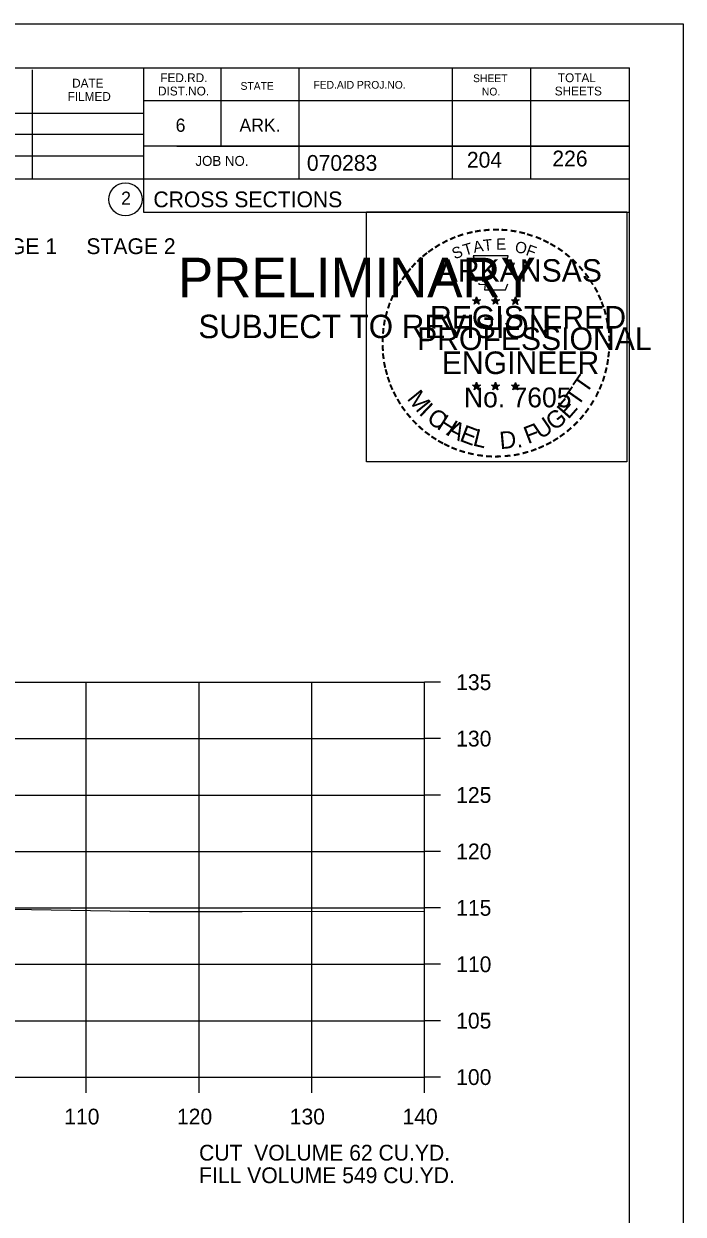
# Model space of a CAD drawing. Extents: x 1175611 to 1176402, y -433344 to -416213.
# Drawn here: x 1175885.4 to 1175943.9, y -421075.4 to -420969.9 of the extents above; entities that cross this region are included whole.
import ezdxf

# ---------------------------------------------------------------- set-up
doc = ezdxf.new("R2010")
doc.units = 0
for name, color, linetype in [('Default', 7, 'Continuous'), ('R_Axis', 7, 'Continuous'), ('R_Axis Annot', 7, 'Continuous'), ('R_Border', 7, 'Continuous'), ('R_Border Notes', 7, 'Continuous'), ('R_Border PE', 7, 'Continuous'), ('R_Border Prem', 7, 'Continuous'), ('R_Exist Surface', 7, 'Continuous'), ('R_Grid', 7, 'Continuous'), ('R_No Plot', 7, 'Continuous')]:
    doc.layers.add(name, color=color, linetype=linetype)

msp = doc.modelspace()

# ---------------------------------------------------------------- linework, layer by layer
at = {"layer": 'R_Axis'}
for p, q in [((1175920.97, -421063.28), (1175920.97, -421028.28)), ((1175922.37, -421028.28), (1175920.97, -421028.28)), ((1175922.37, -421033.28), (1175920.97, -421033.28)), ((1175922.37, -421038.28), (1175920.97, -421038.28)), ((1175922.37, -421043.28), (1175920.97, -421043.28)), ((1175922.37, -421048.28), (1175920.97, -421048.28)), ((1175922.37, -421053.28), (1175920.97, -421053.28)), ((1175922.37, -421058.28), (1175920.97, -421058.28)), ((1175640.97, -421063.28), (1175920.97, -421063.28)), ((1175890.97, -421064.68), (1175890.97, -421063.28)), ((1175900.97, -421064.68), (1175900.97, -421063.28)), ((1175910.97, -421064.68), (1175910.97, -421063.28)), ((1175920.97, -421064.68), (1175920.97, -421063.28)), ((1175922.37, -421063.28), (1175920.97, -421063.28))]:
    msp.add_line(p, q, dxfattribs=at)
at = {"layer": 'R_Border'}
for p, q in [((1175622.97, -420973.82), (1175939.15, -420973.82)), ((1175886.19, -420983.7), (1175886.19, -420974.02)), ((1175896.05, -420973.82), (1175896.05, -420986.62)), ((1175902.89, -420973.82), (1175902.89, -420980.76)), ((1175909.83, -420973.82), (1175909.83, -420983.7)), ((1175923.41, -420973.82), (1175923.41, -420983.7)), ((1175930.35, -420973.82), (1175930.35, -420983.7)), ((1175939.15, -421179.28), (1175939.15, -420973.82)), ((1175939.15, -420976.76), (1175896.05, -420976.76)), ((1175939.15, -420976.74), (1175939.15, -420976.74)), ((1175856.89, -420977.84), (1175896.05, -420977.84)), ((1175856.89, -420979.7), (1175896.05, -420979.7)), ((1175939.15, -420980.76), (1175896.05, -420980.76)), ((1175899.01, -420980.76), (1175939.15, -420980.76)), ((1175856.89, -420981.64), (1175896.05, -420981.64)), ((1175939.15, -420983.7), (1175856.89, -420983.7)), ((1175896.05, -420986.62), (1175939.15, -420986.62))]:
    msp.add_line(p, q, dxfattribs=at)
msp.add_circle((1175894.44, -420985.49), 1.47, dxfattribs=at)
at = {"layer": 'R_Border PE'}
for p, q in [((1175925.58, -420994.12), (1175925.54, -420994.38)), ((1175925.58, -420994.49), (1175925.58, -420994.12)), ((1175925.58, -420994.12), (1175925.63, -420994.37)), ((1175927.25, -420994.12), (1175927.21, -420994.38)), ((1175927.25, -420994.49), (1175927.25, -420994.12)), ((1175927.25, -420994.12), (1175927.3, -420994.37)), ((1175929.02, -420994.14), (1175928.98, -420994.39)), ((1175929.02, -420994.5), (1175929.02, -420994.14)), ((1175929.02, -420994.14), (1175929.07, -420994.39)), ((1175925.23, -420994.38), (1175925.58, -420994.49)), ((1175925.23, -420994.38), (1175925.49, -420994.42)), ((1175925.23, -420994.38), (1175925.47, -420994.5)), ((1175925.37, -420994.79), (1175925.58, -420994.49)), ((1175925.37, -420994.79), (1175925.49, -420994.54)), ((1175925.37, -420994.79), (1175925.58, -420994.57)), ((1175925.93, -420994.38), (1175925.58, -420994.49)), ((1175925.8, -420994.79), (1175925.58, -420994.49)), ((1175925.8, -420994.79), (1175925.58, -420994.57)), ((1175925.93, -420994.38), (1175925.64, -420994.43)), ((1175925.8, -420994.79), (1175925.66, -420994.49)), ((1175925.93, -420994.38), (1175925.73, -420994.48)), ((1175926.9, -420994.38), (1175927.25, -420994.49)), ((1175926.9, -420994.38), (1175927.16, -420994.42)), ((1175926.9, -420994.38), (1175927.14, -420994.5)), ((1175927.04, -420994.79), (1175927.25, -420994.49)), ((1175927.04, -420994.79), (1175927.16, -420994.54)), ((1175927.04, -420994.79), (1175927.25, -420994.57)), ((1175927.6, -420994.38), (1175927.25, -420994.49)), ((1175927.47, -420994.79), (1175927.25, -420994.49)), ((1175927.47, -420994.79), (1175927.25, -420994.57)), ((1175927.6, -420994.38), (1175927.31, -420994.43)), ((1175927.47, -420994.79), (1175927.33, -420994.49)), ((1175927.6, -420994.38), (1175927.4, -420994.48)), ((1175928.67, -420994.39), (1175929.02, -420994.5)), ((1175928.67, -420994.39), (1175928.92, -420994.43)), ((1175928.67, -420994.39), (1175928.91, -420994.51)), ((1175928.8, -420994.8), (1175929.02, -420994.5)), ((1175928.8, -420994.8), (1175928.93, -420994.55)), ((1175928.8, -420994.8), (1175929.02, -420994.58)), ((1175929.36, -420994.39), (1175929.02, -420994.5)), ((1175929.23, -420994.8), (1175929.02, -420994.5)), ((1175929.23, -420994.8), (1175929.02, -420994.58)), ((1175929.36, -420994.39), (1175929.08, -420994.44)), ((1175929.23, -420994.8), (1175929.09, -420994.51)), ((1175929.36, -420994.39), (1175929.16, -420994.49)), ((1175925.23, -421001.95), (1175925.58, -421002.06)), ((1175925.23, -421001.95), (1175925.48, -421002)), ((1175925.23, -421001.95), (1175925.47, -421002.07)), ((1175925.36, -421002.36), (1175925.58, -421002.06)), ((1175925.36, -421002.36), (1175925.49, -421002.11)), ((1175925.36, -421002.36), (1175925.58, -421002.14)), ((1175925.58, -421001.7), (1175925.54, -421001.95)), ((1175925.58, -421002.06), (1175925.58, -421001.7)), ((1175925.58, -421001.7), (1175925.63, -421001.95)), ((1175925.93, -421001.95), (1175925.58, -421002.06)), ((1175925.79, -421002.36), (1175925.58, -421002.06)), ((1175925.79, -421002.36), (1175925.58, -421002.14)), ((1175925.93, -421001.95), (1175925.64, -421002)), ((1175925.79, -421002.36), (1175925.66, -421002.07)), ((1175925.93, -421001.95), (1175925.72, -421002.05)), ((1175926.9, -421001.95), (1175927.25, -421002.06)), ((1175926.9, -421001.95), (1175927.15, -421002)), ((1175926.9, -421001.95), (1175927.14, -421002.07)), ((1175927.03, -421002.36), (1175927.25, -421002.06)), ((1175927.03, -421002.36), (1175927.16, -421002.11)), ((1175927.03, -421002.36), (1175927.25, -421002.14)), ((1175927.25, -421001.7), (1175927.21, -421001.95)), ((1175927.25, -421002.06), (1175927.25, -421001.7)), ((1175927.25, -421001.7), (1175927.3, -421001.95)), ((1175927.6, -421001.95), (1175927.25, -421002.06)), ((1175927.46, -421002.36), (1175927.25, -421002.06)), ((1175927.46, -421002.36), (1175927.25, -421002.14)), ((1175927.6, -421001.95), (1175927.31, -421002)), ((1175927.46, -421002.36), (1175927.32, -421002.07)), ((1175927.6, -421001.95), (1175927.39, -421002.05)), ((1175928.67, -421001.96), (1175929.02, -421002.07)), ((1175928.67, -421001.96), (1175928.92, -421002.01)), ((1175928.67, -421001.96), (1175928.9, -421002.08)), ((1175928.8, -421002.37), (1175929.02, -421002.07)), ((1175928.8, -421002.37), (1175928.93, -421002.12)), ((1175928.8, -421002.37), (1175929.01, -421002.15)), ((1175929.02, -421001.71), (1175928.97, -421001.96)), ((1175929.23, -421002.37), (1175929.01, -421002.15)), ((1175929.02, -421002.07), (1175929.02, -421001.71)), ((1175929.02, -421001.71), (1175929.06, -421001.96)), ((1175929.36, -421001.96), (1175929.02, -421002.07)), ((1175929.23, -421002.37), (1175929.02, -421002.07)), ((1175929.36, -421001.96), (1175929.08, -421002.01)), ((1175929.23, -421002.37), (1175929.09, -421002.08)), ((1175929.36, -421001.96), (1175929.16, -421002.06))]:
    msp.add_line(p, q, dxfattribs=at)
for points in [[(1175925.28, -420990.5), (1175925.54, -420991.33)], [(1175928.79, -420991.42), (1175928.93, -420991.14), (1175928.24, -420991.16), (1175928.39, -420990.5), (1175925.28, -420990.5)], [(1175925.77, -420992.92), (1175925.77, -420993.01), (1175926.33, -420993.03), (1175926.28, -420993.5), (1175928.15, -420993.5), (1175928.35, -420992.97)], [(1175925.58, -420994.12), (1175925.8, -420994.79), (1175925.23, -420994.38), (1175925.93, -420994.38), (1175925.37, -420994.79), (1175925.58, -420994.12)], [(1175927.25, -420994.12), (1175927.47, -420994.79), (1175926.9, -420994.38), (1175927.6, -420994.38), (1175927.04, -420994.79), (1175927.25, -420994.12)], [(1175929.02, -420994.14), (1175929.23, -420994.8), (1175928.67, -420994.39), (1175929.36, -420994.39), (1175928.8, -420994.8), (1175929.02, -420994.14)], [(1175925.58, -421001.7), (1175925.79, -421002.36), (1175925.23, -421001.95), (1175925.93, -421001.95), (1175925.36, -421002.36), (1175925.58, -421001.7)], [(1175927.25, -421001.7), (1175927.46, -421002.36), (1175926.9, -421001.95), (1175927.6, -421001.95), (1175927.03, -421002.36), (1175927.25, -421001.7)], [(1175929.02, -421001.71), (1175929.23, -421002.37), (1175928.67, -421001.96), (1175929.36, -421001.96), (1175928.8, -421002.37), (1175929.02, -421001.71)]]:
    msp.add_lwpolyline(points, dxfattribs=at)
for centre, radius in [((1175925.58, -420994.49), 0.172), ((1175925.58, -420994.49), 0.145), ((1175925.58, -420994.49), 0.116), ((1175925.58, -420994.49), 0.0991), ((1175925.58, -420994.49), 0.0747), ((1175925.58, -420994.49), 0.0495), ((1175925.58, -420994.49), 0.0296), ((1175927.25, -420994.49), 0.172), ((1175927.25, -420994.49), 0.145), ((1175927.25, -420994.49), 0.116), ((1175927.25, -420994.49), 0.0991), ((1175927.25, -420994.49), 0.0747), ((1175927.25, -420994.49), 0.0495), ((1175927.25, -420994.49), 0.0296), ((1175929.02, -420994.5), 0.172), ((1175929.02, -420994.5), 0.145), ((1175929.02, -420994.5), 0.116), ((1175929.02, -420994.5), 0.0991), ((1175929.02, -420994.5), 0.0747), ((1175929.02, -420994.5), 0.0495), ((1175929.02, -420994.5), 0.0296), ((1175925.58, -421002.06), 0.172), ((1175925.58, -421002.06), 0.145), ((1175925.58, -421002.06), 0.116), ((1175925.58, -421002.06), 0.0991), ((1175925.58, -421002.06), 0.0747), ((1175925.58, -421002.06), 0.0495), ((1175925.58, -421002.06), 0.0296), ((1175927.25, -421002.06), 0.172), ((1175927.25, -421002.06), 0.145), ((1175927.25, -421002.06), 0.116), ((1175927.25, -421002.06), 0.0991), ((1175927.25, -421002.06), 0.0747), ((1175927.25, -421002.06), 0.0495), ((1175927.25, -421002.06), 0.0296), ((1175929.01, -421002.07), 0.172), ((1175929.01, -421002.07), 0.145), ((1175929.01, -421002.07), 0.116), ((1175929.01, -421002.07), 0.0991), ((1175929.01, -421002.07), 0.0747), ((1175929.01, -421002.07), 0.0495), ((1175929.01, -421002.07), 0.0296)]:
    msp.add_circle(centre, radius, dxfattribs=at)
at = {"layer": 'R_Exist Surface'}
msp.add_lwpolyline([(1175824.2, -421048.68), (1175858.06, -421048.31), (1175859.82, -421048.38), (1175861.83, -421048.42), (1175869.52, -421048.15), (1175869.77, -421048.14), (1175875.61, -421048.24), (1175896.58, -421048.59), (1175904.8, -421048.59), (1175920.97, -421048.58)], dxfattribs=at)
at = {"layer": 'R_Grid'}
for p, q in [((1175640.97, -421028.28), (1175920.97, -421028.28)), ((1175640.97, -421028.28), (1175920.97, -421028.28)), ((1175890.97, -421063.28), (1175890.97, -421028.28)), ((1175890.97, -421063.28), (1175890.97, -421028.28)), ((1175900.97, -421063.28), (1175900.97, -421028.28)), ((1175900.97, -421063.28), (1175900.97, -421028.28)), ((1175910.97, -421063.28), (1175910.97, -421028.28)), ((1175910.97, -421063.28), (1175910.97, -421028.28)), ((1175920.97, -421063.28), (1175920.97, -421028.28)), ((1175920.97, -421063.28), (1175920.97, -421028.28)), ((1175640.97, -421033.28), (1175920.97, -421033.28)), ((1175640.97, -421033.28), (1175920.97, -421033.28)), ((1175640.97, -421038.28), (1175920.97, -421038.28)), ((1175640.97, -421038.28), (1175920.97, -421038.28)), ((1175640.97, -421043.28), (1175920.97, -421043.28)), ((1175640.97, -421043.28), (1175920.97, -421043.28)), ((1175640.97, -421048.28), (1175920.97, -421048.28)), ((1175640.97, -421048.28), (1175920.97, -421048.28)), ((1175640.97, -421053.28), (1175920.97, -421053.28)), ((1175640.97, -421053.28), (1175920.97, -421053.28)), ((1175640.97, -421058.28), (1175920.97, -421058.28)), ((1175640.97, -421058.28), (1175920.97, -421058.28)), ((1175640.97, -421063.28), (1175920.97, -421063.28)), ((1175640.97, -421063.28), (1175920.97, -421063.28))]:
    msp.add_line(p, q, dxfattribs=at)
at = {"layer": 'R_No Plot'}
msp.add_line((1175610.57, -420969.93), (1175943.91, -420969.93), dxfattribs=at)
for points in [[(1175610.57, -420969.93), (1175943.91, -420969.93), (1175943.91, -421183.27), (1175610.57, -421183.27)], [(1175915.82, -420986.59), (1175938.92, -420986.59), (1175938.92, -421008.74), (1175915.82, -421008.74)]]:
    msp.add_lwpolyline(points, close=True, dxfattribs=at)

# ---------------------------------------------------------------- texts
at = {"layer": 'Default'}
for s, p in [('STAGE 1     STAGE 2', (1175880.47, -420990.34)), ('CUT  VOLUME 62 CU.YD.', (1175900.97, -421070.68)), ('FILL VOLUME 549 CU.YD.', (1175900.97, -421072.68))]:
    msp.add_text(s, height=1.4, dxfattribs=at).set_placement(p)
at = {"layer": 'R_Axis Annot'}
for s, p in [('135', (1175923.77, -421028.98)), ('130', (1175923.77, -421033.98)), ('125', (1175923.77, -421038.98)), ('120', (1175923.77, -421043.98)), ('115', (1175923.77, -421048.98)), ('110', (1175923.77, -421053.98)), ('105', (1175923.77, -421058.98)), ('100', (1175923.77, -421063.98)), ('110', (1175889.01, -421067.48)), ('120', (1175899.01, -421067.48)), ('130', (1175909.01, -421067.48)), ('140', (1175919.01, -421067.48))]:
    msp.add_text(s, height=1.4, dxfattribs=at).set_placement(p)
at = {"layer": 'R_Border'}
for s, height, p in [('DATE', 0.782, (1175889.71, -420975.58)), ('FED.RD.', 0.782, (1175897.53, -420975.1)), ('STATE', 0.684, (1175904.65, -420975.78)), ('FED.AID PROJ.NO.', 0.684, (1175911.11, -420975.68)), ('SHEET', 0.684, (1175925.27, -420975.1)), ('TOTAL', 0.782, (1175932.79, -420975.1)), ('FILMED', 0.782, (1175889.31, -420976.76)), ('DIST.NO.', 0.782, (1175897.33, -420976.28)), ('NO.', 0.684, (1175926.05, -420976.28)), ('SHEETS', 0.782, (1175932.51, -420976.28)), ('6', 1.17, (1175898.89, -420979.5)), ('ARK.', 1.172, (1175904.55, -420979.5)), ('JOB NO.', 0.879, (1175900.65, -420982.52)), ('070283', 1.4, (1175910.53, -420982.96)), ('2', 1.17, (1175894.06, -420985.97)), ('CROSS SECTIONS', 1.4, (1175896.92, -420986.19))]:
    msp.add_text(s, height=height, rotation=360, dxfattribs=at).set_placement(p)
at = {"layer": 'R_Border Notes'}
for s, p in [('204', (1175924.72, -420982.68)), ('226', (1175932.3, -420982.57))]:
    msp.add_text(s, height=1.4, dxfattribs=at).set_placement(p)
at = {"layer": 'R_Border PE'}
for s, height, rotation, p in [('-', 1.6, 24.3072, (1175923.39, -420989.64)), ('-', 1.6, 19.1761, (1175924.02, -420989.37)), ('-', 1.6, 13.6301, (1175924.77, -420989.13)), ('-', 1.6, 10.2193, (1175925.45, -420988.97)), ('-', 1.6, 5.8968, (1175926.18, -420988.86)), ('-', 1.6, 0.1862, (1175926.95, -420988.79)), ('-', 1.6, 357.743, (1175927.67, -420988.8)), ('-', 1.6, 352.1617, (1175928.42, -420988.86)), ('-', 1.6, 347.2049, (1175929.14, -420988.97)), ('-', 1.6, 342.3362, (1175929.77, -420989.13)), ('-', 1.6, 337.8551, (1175930.51, -420989.35)), ('-', 1.6, 36.2317, (1175921.58, -420990.72)), ('-', 1.6, 34.0636, (1175922.16, -420990.33)), ('-', 1.6, 28.7918, (1175922.76, -420989.96)), ('S', 1, 21.594, (1175923.63, -420990.82)), ('T', 1, 16.4036, (1175924.54, -420990.49)), ('A', 1, 11.2132, (1175925.37, -420990.24)), ('T', 1, 6.0228, (1175926.22, -420990.07)), ('E', 1, 0.8323, (1175927.32, -420989.96)), ('O', 1, 350.4515, (1175928.93, -420990.17)), ('F', 1, 340.0707, (1175929.88, -420990.4)), ('-', 1.6, 334.1211, (1175931.14, -420989.62)), ('-', 1.6, 329.6409, (1175931.72, -420989.9)), ('-', 1.6, 325.8627, (1175932.36, -420990.26)), ('-', 1.6, 42.9622, (1175920.67, -420991.52)), ('-', 1.6, 38.9507, (1175921.1, -420991.1)), ('ARKANSAS', 2, 360, (1175922.13, -420992.79)), ('-', 1.6, 320.5297, (1175932.97, -420990.69)), ('-', 1.6, 315.5786, (1175933.57, -420991.18)), ('-', 1.6, 50.6142, (1175919.82, -420992.48)), ('-', 1.6, 48.423, (1175920.22, -420992)), ('-', 1.6, 309.8797, (1175934.14, -420991.73)), ('-', 1.6, 306.6522, (1175934.66, -420992.33)), ('-', 1.6, 58.0706, (1175919.08, -420993.58)), ('-', 1.6, 54.2325, (1175919.41, -420993.05)), ('-', 1.4, 303.6753, (1175935.15, -420992.9)), ('-', 1.6, 67.7743, (1175918.51, -420994.8)), ('-', 1.6, 62.8713, (1175918.77, -420994.19)), ('-', 1.6, 299.6684, (1175935.47, -420993.5)), ('-', 1.6, 294.6628, (1175935.79, -420994.12)), ('-', 1.6, 72.3945, (1175918.29, -420995.43)), ('REGISTERED', 2, 360, (1175921.45, -420996.94)), ('DWB', 0.01, 360, (1175925.57, -420994.49)), ('DWB', 0.01, 360, (1175927.24, -420994.49)), ('DWB', 0.01, 360, (1175929, -420994.51)), ('-', 1.6, 290.5728, (1175936.05, -420994.69)), ('-', 1.6, 285.1233, (1175936.28, -420995.27)), ('-', 1.6, 81.2013, (1175917.96, -420996.86)), ('-', 1.6, 75.461, (1175918.09, -420996.15)), ('-', 1.6, 280.5493, (1175936.48, -420996.02)), ('-', 1.6, 85.1863, (1175917.89, -420997.55)), ('PROFESSIONAL', 2, 360, (1175920.3, -420998.84)), ('-', 1.6, 276.5962, (1175936.65, -420996.78)), ('-', 1.6, 89.0622, (1175917.86, -420998.25)), ('-', 1.6, 274.3301, (1175936.71, -420997.51)), ('-', 1.6, 269.9407, (1175936.74, -420998.14)), ('-', 1.6, 94.1959, (1175917.9, -420998.98)), ('-', 1.6, 98.9479, (1175917.97, -420999.64)), ('ENGINEER', 2, 360, (1175922.49, -421000.97)), ('-', 1.6, 263.5172, (1175936.72, -420998.8)), ('-', 1.6, 101.7149, (1175918.1, -421000.38)), ('-', 1.6, 255.7626, (1175936.54, -421000.14)), ('-', 1.6, 260.9953, (1175936.65, -420999.46)), ('-', 1.6, 105.4578, (1175918.27, -421000.97)), ('-', 1.6, 109.0874, (1175918.48, -421001.6)), ('T', 1.54, 55.055, (1175935.3, -421002.8)), ('-', 1.6, 252.8681, (1175936.36, -421000.86)), ('-', 1.6, 114.0643, (1175918.73, -421002.2)), ('-', 1.6, 115.7289, (1175919.04, -421002.82)), ('M', 1.54, 308.9175, (1175919.35, -421003.17)), ('No. 7605', 1.757, 360, (1175924.46, -421003.92)), ('DWB', 0.01, 360, (1175925.56, -421002.07)), ('DWB', 0.01, 360, (1175927.23, -421002.07)), ('DWB', 0.01, 360, (1175929, -421002.08)), ('T', 1.54, 55.055, (1175934.57, -421003.92)), ('-', 1.6, 244.6197, (1175935.87, -421002.16)), ('-', 1.6, 247.8887, (1175936.14, -421001.53)), ('-', 1.6, 120.4471, (1175919.4, -421003.4)), ('I', 1.54, 316.4636, (1175920.39, -421004.49)), ('E', 1.54, 48.7313, (1175933.72, -421005.04)), ('-', 1.6, 239.0712, (1175935.48, -421002.91)), ('-', 1.6, 125.8934, (1175919.8, -421003.96)), ('-', 1.6, 130.7181, (1175920.26, -421004.51)), ('C', 1.54, 324.0197, (1175921.06, -421005.11)), ('H', 1.54, 327.5342, (1175921.97, -421005.77)), ('G', 1.54, 38.2173, (1175932.47, -421006.06)), ('-', 1.6, 231.2538, (1175934.65, -421004.13)), ('-', 1.6, 233.8452, (1175935.08, -421003.56)), ('-', 1.6, 134.2238, (1175920.78, -421005.06)), ('-', 1.6, 138.9338, (1175921.3, -421005.52)), ('A', 1.54, 332.5513, (1175922.83, -421006.31)), ('E', 1.54, 339.2068, (1175923.99, -421006.87)), ('F', 1.54, 20.8202, (1175930.13, -421007.19)), ('U', 1.54, 34.4052, (1175931.27, -421006.8)), ('-', 1.6, 221.0851, (1175933.65, -421005.2)), ('-', 1.6, 225.7653, (1175934.17, -421004.69)), ('-', 1.6, 144.6463, (1175921.86, -421005.93)), ('-', 1.6, 148.0898, (1175922.42, -421006.3)), ('-', 1.6, 151.5704, (1175923, -421006.63)), ('L', 1.54, 346.2929, (1175925.18, -421007.29)), ('D.', 1.54, 5.2602, (1175927.68, -421007.63)), ('-', 1.6, 212.2491, (1175932.56, -421006.06)), ('-', 1.6, 215.7363, (1175933.1, -421005.67)), ('-', 1.6, 154.6002, (1175923.52, -421006.87)), ('-', 1.6, 158.5612, (1175924.15, -421007.13)), ('-', 1.6, 162.7983, (1175924.83, -421007.34)), ('-', 1.6, 195.4743, (1175930.09, -421007.24)), ('-', 1.6, 200.7184, (1175930.76, -421007)), ('-', 1.6, 204.2516, (1175931.38, -421006.73)), ('-', 1.6, 207.3568, (1175932.01, -421006.41)), ('-', 1.6, 167.5555, (1175925.55, -421007.5)), ('-', 1.6, 173.1155, (1175926.32, -421007.61)), ('-', 1.6, 176.5183, (1175927.07, -421007.67)), ('-', 1.6, 181.5918, (1175927.81, -421007.65)), ('-', 1.6, 185.8167, (1175928.62, -421007.57)), ('-', 1.6, 191.2858, (1175929.36, -421007.44))]:
    msp.add_text(s, height=height, rotation=rotation, dxfattribs=at).set_placement(p)
at = {"layer": 'R_Border Prem'}
for s, height, p in [('PRELIMINARY', 3.5, (1175899.1, -420994.16)), ('DWB', 0.01, (1175899.85, -420992.31)), ('SUBJECT TO REVISION', 2.0751, (1175900.91, -420997.79))]:
    msp.add_text(s, height=height, rotation=360, dxfattribs=at).set_placement(p)

doc.saveas('drawing.dxf')
